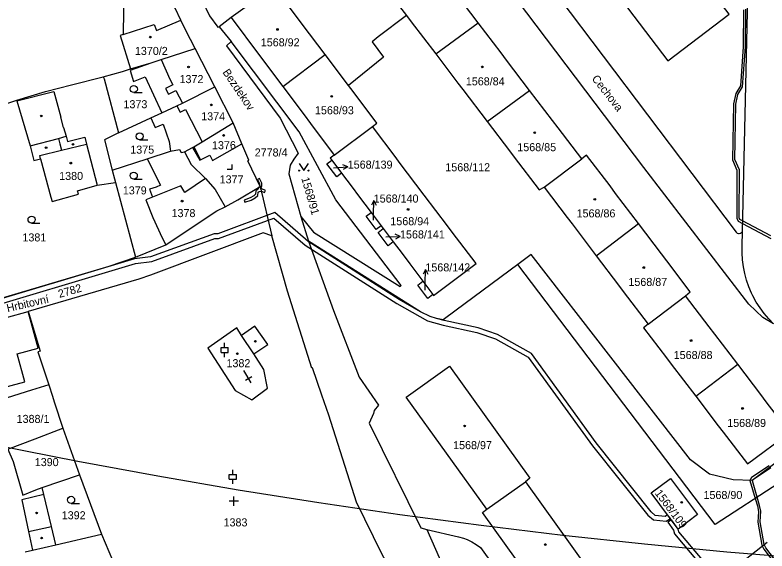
# Model space of a CAD drawing. Extents: x -644096 to -634268, y -1141430 to -1133463.
# Drawn here: x -638957.3 to -638798.1, y -1138429.2 to -1138315.7 of the extents above; entities that cross this region are included whole.
import ezdxf

# ---------------------------------------------------------------- set-up
doc = ezdxf.new("R2010")
doc.units = 0
for name, color, linetype in [('B_Hranice _3D', 7, 'Continuous'), ('M_Svah_Nasyp', 7, 'Continuous'), ('M_Svah_Zarez', 7, 'Continuous'), ('spodek_zarez', 7, 'Continuous'), ('svrsek_osa_sjezdy', 7, 'Continuous'), ('svrsek_osa_terminal_VRT', 7, 'Continuous'), ('svrsek_osa_VRT', 7, 'Continuous'), ('svrsek_popisy_VRT', 7, 'Continuous'), ('terminal_VRT', 7, 'Continuous')]:
    doc.layers.add(name, color=color, linetype=linetype)

msp = doc.modelspace()

# ---------------------------------------------------------------- linework, layer by layer
at = {"layer": 'B_Hranice _3D'}
for points in [[(-638803.01, -1138314.61), (-638803.1, -1138322.47), (-638803.69, -1138330.75), (-638804.67, -1138332.33), (-638805.18, -1138334.51), (-638805.39, -1138346.41), (-638804.41, -1138348.58), (-638804.46, -1138358.74), (-638804.18, -1138359.38), (-638803.22, -1138359.9), (-638797.28, -1138363.08)], [(-638797.27, -1138362.52), (-638803.21, -1138359.34), (-638803.8, -1138359.02), (-638803.96, -1138358.64), (-638803.91, -1138348.48), (-638804.89, -1138346.31), (-638804.68, -1138334.57), (-638804.21, -1138332.53), (-638803.21, -1138330.91), (-638802.6, -1138322.49), (-638802.51, -1138314.49)], [(-638967.62, -1138379.05), (-638931.77, -1138368.35), (-638928.32, -1138367.93), (-638914.94, -1138363.08), (-638914.15, -1138363.06), (-638902.47, -1138358.71), (-638895.82, -1138364.49), (-638876.45, -1138376.85), (-638869.92, -1138380.52), (-638866.65, -1138381.42), (-638859.46, -1138382.94), (-638855.53, -1138384.31), (-638848.62, -1138388.17), (-638835.03, -1138406.94), (-638823.29, -1138421.65), (-638822.12, -1138422.65), (-638819.41, -1138422.93), (-638818.5, -1138422.38), (-638819.1, -1138421.57), (-638819.65, -1138421.91), (-638821.7, -1138421.69), (-638822.57, -1138420.95), (-638834.23, -1138406.34), (-638847.94, -1138387.41), (-638855.11, -1138383.39), (-638859.2, -1138381.98), (-638866.41, -1138380.44), (-638868.05, -1138379.99), (-638869.4, -1138379.58), (-638871.4, -1138378.59), (-638875.93, -1138375.99), (-638895.22, -1138363.69), (-638902.27, -1138357.57), (-638914.35, -1138362.06), (-638915.12, -1138362.08), (-638928.56, -1138366.95), (-638931.97, -1138367.37), (-638967.8, -1138378.07)], [(-638797.58, -1138411.19), (-638801.32, -1138413.68), (-638801.67, -1138414.29), (-638800.56, -1138418.11), (-638800.1, -1138419.71), (-638799.89, -1138420.85), (-638800.03, -1138423.1), (-638799.12, -1138427.99), (-638799.05, -1138428.16), (-638798.76, -1138428.86), (-638795.99, -1138432.44)], [(-638795.79, -1138431.87), (-638798.32, -1138428.6), (-638798.64, -1138427.84), (-638799.53, -1138423.06), (-638799.39, -1138420.81), (-638799.62, -1138419.59), (-638800.13, -1138417.83), (-638801.13, -1138414.35), (-638801, -1138414.13), (-638800.94, -1138414.04), (-638800.31, -1138413.61), (-638797.26, -1138411.59)], [(-638796.96, -1138441.72), (-638798.56, -1138440.28), (-638800.47, -1138439.85), (-638802.81, -1138439.68), (-638805.21, -1138440.17), (-638811.68, -1138431.13), (-638816.71, -1138425.18), (-638816.84, -1138424.6), (-638818.31, -1138422.63), (-638819.04, -1138423.15), (-638817.83, -1138424.82), (-638817.63, -1138425.64), (-638812.46, -1138431.75), (-638805.65, -1138441.27), (-638802.75, -1138440.68), (-638800.61, -1138440.85), (-638799.04, -1138441.2), (-638797.66, -1138442.42)]]:
    msp.add_lwpolyline(points, dxfattribs=at)
msp.add_lwpolyline([(-638905.91, -1138350.56), (-638905.48, -1138351.45), (-638905.49, -1138351.71), (-638905.33, -1138352.03), (-638905.65, -1138352.22), (-638905.84, -1138352.7), (-638906.28, -1138352.95), (-638906.34, -1138353.69), (-638906.7, -1138353.99), (-638907.49, -1138354.44), (-638908.77, -1138354.93), (-638908.59, -1138355.39), (-638907.27, -1138354.9), (-638906.42, -1138354.41), (-638905.86, -1138353.95), (-638905.8, -1138353.25), (-638905.57, -1138353.11), (-638905.09, -1138353.06), (-638904.43, -1138353.31), (-638904.25, -1138352.85), (-638905.01, -1138352.56), (-638905.2, -1138352.58), (-638905.22, -1138352.5), (-638904.99, -1138351.92), (-638904.98, -1138351.33), (-638905.47, -1138350.34)], close=True, dxfattribs=at)
at = {"layer": 'M_Svah_Nasyp'}
for p, q in [((-638926.29, -1138325.17), (-638924.48, -1138329.33)), ((-638924.48, -1138329.33), (-638923.87, -1138330.49)), ((-638923.87, -1138330.49), (-638925.39, -1138331.29)), ((-638956.85, -1138333.88), (-638949.07, -1138331.89)), ((-638949.07, -1138331.89), (-638947.58, -1138337.34)), ((-638925.39, -1138331.29), (-638924.75, -1138332.5)), ((-638924.75, -1138332.5), (-638923.23, -1138331.7)), ((-638923.23, -1138331.7), (-638921.8, -1138334.42)), ((-638922.98, -1138334.96), (-638922.3, -1138336.31)), ((-638922.3, -1138336.31), (-638921.14, -1138335.72)), ((-638921.14, -1138335.72), (-638917.65, -1138342.6)), ((-638946.96, -1138339.54), (-638947.58, -1138337.34)), ((-638946.96, -1138339.54), (-638946.43, -1138341.41)), ((-638954.08, -1138343.43), (-638948.08, -1138341.85)), ((-638948.08, -1138341.85), (-638946.43, -1138341.41)), ((-638947.44, -1138344.37), (-638942.15, -1138343.06)), ((-638942.15, -1138343.06), (-638939.85, -1138351.79)), ((-638919.42, -1138343.61), (-638917.99, -1138346.39)), ((-638952.04, -1138345.5), (-638947.44, -1138344.37)), ((-638951.84, -1138346.2), (-638952.04, -1138345.5)), ((-638916.93, -1138350.34), (-638921.3, -1138353.29)), ((-638922.17, -1138351.92), (-638928.12, -1138354.29)), ((-638921.3, -1138353.29), (-638922.17, -1138351.92)), ((-638952.38, -1138386.3), (-638954.46, -1138378.54)), ((-638906.7, -1138387.5), (-638909.33, -1138383.58)), ((-638956.79, -1138387.5), (-638952.38, -1138386.3)), ((-638955.17, -1138393.42), (-638956.79, -1138387.5)), ((-638962.21, -1138395.3), (-638955.17, -1138393.42)), ((-638951.14, -1138417.25), (-638955.79, -1138418.43)), ((-638955.79, -1138418.43), (-638954.4, -1138425.11)), ((-638954.4, -1138425.11), (-638949.55, -1138424.04)), ((-638954.4, -1138425.11), (-638953.58, -1138429.06))]:
    msp.add_line(p, q, dxfattribs=at)
for points in [[(-638948.08, -1138341.85), (-638947.79, -1138342.97), (-638947.44, -1138344.37)], [(-638946.43, -1138341.41), (-638946.12, -1138342.53), (-638942.51, -1138341.59), (-638942.15, -1138343.06)]]:
    msp.add_lwpolyline(points, dxfattribs=at)
at = {"layer": 'M_Svah_Zarez'}
for p, q in [((-638907.28, -1138393.6), (-638908.82, -1138391.03)), ((-638907.15, -1138392.36), (-638908.43, -1138393.13))]:
    msp.add_line(p, q, dxfattribs=at)
for centre in [(-638901.69, -1138318.78), (-638928.62, -1138320.4), (-638920.52, -1138326.72), (-638858.34, -1138326.7), (-638890.21, -1138332.95), (-638915.71, -1138334.75), (-638951.7, -1138337.1), (-638847.23, -1138340.65), (-638913.09, -1138341.22), (-638950.68, -1138343.8), (-638944.99, -1138343.12), (-638945.45, -1138347.09), (-638921.88, -1138355.13), (-638834.52, -1138354.74), (-638874.04, -1138356.9), (-638824.14, -1138369.2), (-638906.37, -1138384.83), (-638814.12, -1138384.67), (-638910.18, -1138387.45), (-638803.23, -1138399.05), (-638862.08, -1138402.76), (-638816.11, -1138418.94), (-638952.69, -1138421.18), (-638951.63, -1138426.49), (-638845, -1138427.88)]:
    msp.add_circle(centre, 0.175, dxfattribs=at)
at = {"layer": 'spodek_zarez'}
msp.add_circle((-638683.07, -1137056.85), 1378.08, dxfattribs=at)
at = {"layer": 'svrsek_osa_sjezdy'}
for p, q in [((-638932.11, -1138332.15), (-638930.36, -1138332.15)), ((-638930.87, -1138342.16), (-638929.12, -1138342.16)), ((-638912.31, -1138348.35), (-638911.31, -1138348.35)), ((-638911.31, -1138348.35), (-638911.31, -1138347.35)), ((-638932.12, -1138350.48), (-638930.37, -1138350.48)), ((-638953.76, -1138359.8), (-638952.01, -1138359.8)), ((-638912.9, -1138386.17), (-638912.9, -1138385.17)), ((-638913.65, -1138386.17), (-638912.15, -1138386.17)), ((-638913.65, -1138387.17), (-638913.65, -1138386.17)), ((-638912.15, -1138387.17), (-638912.15, -1138386.17)), ((-638913.65, -1138387.17), (-638912.15, -1138387.17)), ((-638912.9, -1138388.17), (-638912.9, -1138387.17)), ((-638911.14, -1138413.04), (-638911.14, -1138412.04)), ((-638911.89, -1138413.04), (-638910.39, -1138413.04)), ((-638911.89, -1138414.04), (-638911.89, -1138413.04)), ((-638910.39, -1138414.04), (-638910.39, -1138413.04)), ((-638911.89, -1138414.04), (-638910.39, -1138414.04)), ((-638911.14, -1138415.04), (-638911.14, -1138414.04)), ((-638910.92, -1138419.7), (-638910.92, -1138417.7)), ((-638945.39, -1138419.16), (-638943.64, -1138419.16)), ((-638909.92, -1138418.7), (-638911.92, -1138418.7))]:
    msp.add_line(p, q, dxfattribs=at)
msp.add_lwpolyline([(-638897.11, -1138347.18), (-638896.11, -1138348.68), (-638895.11, -1138347.18)], dxfattribs=at)
for centre, radius in [((-638932.11, -1138331.4), 0.75), ((-638930.87, -1138341.41), 0.75), ((-638897.11, -1138348.68), 0.1), ((-638895.11, -1138348.68), 0.1), ((-638932.12, -1138349.73), 0.75), ((-638953.76, -1138359.05), 0.75), ((-638945.39, -1138418.41), 0.75)]:
    msp.add_circle(centre, radius, dxfattribs=at)
at = {"layer": 'svrsek_osa_terminal_VRT'}
msp.add_arc((-642050.26, -1145189.6), 8802.25, 41.413152, 75.317049, dxfattribs=at)
at = {"layer": 'svrsek_popisy_VRT'}
for p, q in [((-638889.81, -1138348.1), (-638886.82, -1138347.84)), ((-638886.82, -1138347.84), (-638887.86, -1138347.43)), ((-638886.82, -1138347.84), (-638887.77, -1138348.43)), ((-638881.3, -1138355.01), (-638881.82, -1138356)), ((-638881.35, -1138358.01), (-638881.3, -1138355.01)), ((-638881.3, -1138355.01), (-638880.81, -1138356.02)), ((-638881.36, -1138359.17), (-638881.35, -1138358.01)), ((-638878.75, -1138362.69), (-638875.75, -1138362.64)), ((-638875.75, -1138362.64), (-638876.76, -1138362.15)), ((-638875.75, -1138362.64), (-638876.74, -1138363.16)), ((-638870.36, -1138369.59), (-638870.88, -1138370.58)), ((-638870.41, -1138372.59), (-638870.36, -1138369.59)), ((-638870.36, -1138369.59), (-638869.87, -1138370.6)), ((-638870.43, -1138374.01), (-638870.41, -1138372.59))]:
    msp.add_line(p, q, dxfattribs=at)
at = {"layer": 'terminal_VRT'}
for p, q in [((-638893.26, -1138244.3), (-638804.58, -1138361.74)), ((-638803.26, -1138361.57), (-638801.23, -1138274.97)), ((-638911.51, -1138316.27), (-638914.04, -1138318.23)), ((-638914.04, -1138318.23), (-638911.52, -1138321.36)), ((-638868.19, -1138323.97), (-638859.19, -1138317.34)), ((-638914.95, -1138330.96), (-638919.1, -1138322.82)), ((-638900.57, -1138330.86), (-638891.57, -1138324.1)), ((-638886.67, -1138330.62), (-638891.57, -1138324.1)), ((-638932.78, -1138327.14), (-638928.47, -1138325.83)), ((-638911.07, -1138338.56), (-638914.95, -1138330.96)), ((-638857.27, -1138338.3), (-638848.31, -1138331.67)), ((-638964.01, -1138336.05), (-638956.9, -1138333.76)), ((-638928.5, -1138337.5), (-638926.19, -1138336.44)), ((-638935.33, -1138340.64), (-638928.5, -1138337.5)), ((-638909.27, -1138343.01), (-638911.07, -1138338.56)), ((-638889.66, -1138345.4), (-638881.59, -1138339.34)), ((-638921.35, -1138344.72), (-638919.66, -1138343.75)), ((-638929.26, -1138346.19), (-638924.31, -1138344.58)), ((-638936.67, -1138348.6), (-638929.26, -1138346.19)), ((-638890.2, -1138346.47), (-638888.12, -1138349.23)), ((-638845.21, -1138352.18), (-638837.28, -1138346.18)), ((-638935.97, -1138351.2), (-638931.77, -1138367.01)), ((-638905.33, -1138352.03), (-638902.9, -1138362.52)), ((-638881.86, -1138357.55), (-638879.75, -1138360.35)), ((-638896.76, -1138358.36), (-638895.11, -1138363.64)), ((-638879.29, -1138360.96), (-638877.17, -1138363.79)), ((-638834.22, -1138366.69), (-638825.25, -1138359.9)), ((-638803.33, -1138364.64), (-638803.26, -1138361.57)), ((-638931.77, -1138367.01), (-638925.34, -1138364.39)), ((-638870.92, -1138372.1), (-638868.78, -1138374.94)), ((-638823.23, -1138381.19), (-638815.3, -1138375.18)), ((-638813.13, -1138396.46), (-638804.2, -1138389.69)), ((-638947.11, -1138403.21), (-638943.63, -1138413.12)), ((-638951.48, -1138415.79), (-638943.63, -1138413.12)), ((-638943.63, -1138413.12), (-638938.97, -1138425.66)), ((-638857.39, -1138420.4), (-638849.18, -1138414.58)), ((-638849.18, -1138414.58), (-638832.21, -1138438.24)), ((-638870.1, -1138424.67), (-638865.74, -1138434.44)), ((-638870.1, -1138424.67), (-638863.36, -1138426.22)), ((-638948.63, -1138427.97), (-638938.97, -1138425.66)), ((-638938.97, -1138425.66), (-638933.89, -1138437.64))]:
    msp.add_line(p, q, dxfattribs=at)
for points in [[(-638922.14, -1138316.8), (-638923.32, -1138314.24), (-638925.5, -1138311.57), (-638928.27, -1138303.28), (-638930.71, -1138293.57), (-638933.31, -1138281.51)], [(-638943.89, -1138282.23), (-638942.6, -1138290.01), (-638944.12, -1138290.36), (-638943.53, -1138293.92), (-638952.77, -1138295.77), (-638952.08, -1138299), (-638946.8, -1138297.38), (-638944.03, -1138308.44), (-638937.83, -1138306.04), (-638936.05, -1138309.53), (-638934.19, -1138309.85), (-638934.35, -1138319.84)], [(-638819.04, -1138325.42), (-638806.09, -1138315.57), (-638819.38, -1138298.15), (-638832.33, -1138307.94), (-638819.04, -1138325.42)], [(-638796.67, -1138381.11), (-638798.96, -1138379.8), (-638801.88, -1138376.93), (-638824.11, -1138348.03), (-638859.23, -1138301.56), (-638861.18, -1138299.83)], [(-638859.19, -1138317.34), (-638864.09, -1138310.9), (-638870.2, -1138302.86)], [(-638891.57, -1138324.1), (-638896.44, -1138317.62), (-638897.44, -1138316.3), (-638902.43, -1138309.65), (-638911.51, -1138316.27)], [(-638878.47, -1138308.94), (-638879.22, -1138309.49), (-638874.39, -1138315.83)], [(-638918.61, -1138310.77), (-638917.72, -1138312.45), (-638916.12, -1138315.89), (-638914.35, -1138318.32), (-638914.04, -1138318.23)], [(-638911.51, -1138316.27), (-638905.51, -1138324.27), (-638900.57, -1138330.86)], [(-638874.39, -1138315.83), (-638880.39, -1138320.36), (-638881.66, -1138321.41), (-638879.24, -1138324.64), (-638886.67, -1138330.62)], [(-638874.39, -1138315.83), (-638873.36, -1138317.18), (-638868.19, -1138323.97)], [(-638934.35, -1138319.84), (-638927.77, -1138317.75), (-638927.31, -1138318.97), (-638922.14, -1138316.8)], [(-638919.1, -1138322.82), (-638921.13, -1138319), (-638922.14, -1138316.8)], [(-638848.31, -1138331.67), (-638853.18, -1138325.26), (-638854.36, -1138323.7), (-638859.19, -1138317.34)], [(-638934.35, -1138319.84), (-638935.03, -1138320.06), (-638932.78, -1138327.14)], [(-638911.52, -1138321.36), (-638912.5, -1138322.22), (-638901.12, -1138337.56), (-638897.31, -1138344.97), (-638898.22, -1138346.23), (-638899.01, -1138347.55), (-638899.27, -1138349.34), (-638896.76, -1138358.36)], [(-638896.76, -1138358.36), (-638894.08, -1138361.68), (-638875.72, -1138373.21), (-638875.53, -1138373.03), (-638889.33, -1138354.85), (-638897.09, -1138340.49), (-638911.52, -1138321.36)], [(-638928.47, -1138325.83), (-638926.29, -1138325.17), (-638919.1, -1138322.82)], [(-638868.19, -1138323.97), (-638863.48, -1138330.15), (-638862.45, -1138331.5), (-638857.27, -1138338.3)], [(-638928.47, -1138325.83), (-638928.49, -1138325.89), (-638932.91, -1138327.47), (-638932.18, -1138329.78), (-638929.74, -1138328.82), (-638926.19, -1138336.44)], [(-638938.57, -1138328.81), (-638934.48, -1138327.65), (-638932.78, -1138327.14)], [(-638956.9, -1138333.76), (-638950.82, -1138331.89), (-638945.3, -1138330.5), (-638938.57, -1138328.81)], [(-638938.57, -1138328.81), (-638938.38, -1138329.25), (-638935.33, -1138340.64)], [(-638926.19, -1138336.44), (-638922.98, -1138334.96), (-638921.8, -1138334.42), (-638914.95, -1138330.96)], [(-638900.57, -1138330.86), (-638896.05, -1138336.89), (-638894.69, -1138338.69), (-638889.66, -1138345.4)], [(-638881.59, -1138339.34), (-638880.65, -1138338.63), (-638885.67, -1138331.95), (-638886.67, -1138330.62)], [(-638837.28, -1138346.18), (-638842.28, -1138339.6), (-638843.47, -1138338.04), (-638848.31, -1138331.67)], [(-638956.9, -1138333.76), (-638956.85, -1138333.88), (-638954.08, -1138343.43), (-638953.27, -1138346.54), (-638951.84, -1138346.2), (-638949.69, -1138354.3), (-638949.41, -1138355.22), (-638943.82, -1138353.66), (-638944.04, -1138352.97), (-638939.85, -1138351.79), (-638935.97, -1138351.2)], [(-638928.5, -1138337.5), (-638927.59, -1138339.51), (-638925.9, -1138338.83), (-638924.63, -1138342.53), (-638924.31, -1138344.58)], [(-638919.66, -1138343.75), (-638919.42, -1138343.61), (-638917.65, -1138342.6), (-638911.07, -1138338.56)], [(-638857.27, -1138338.3), (-638852.59, -1138344.45), (-638851.56, -1138345.8), (-638846.29, -1138352.72), (-638845.21, -1138352.18)], [(-638868.78, -1138374.94), (-638868.65, -1138375.11), (-638859.66, -1138368.35), (-638864.7, -1138361.69), (-638865.7, -1138360.36), (-638870.62, -1138353.85), (-638875.91, -1138346.85), (-638876.57, -1138345.98), (-638881.59, -1138339.34)], [(-638935.33, -1138340.64), (-638938.32, -1138342.12), (-638936.67, -1138348.6)], [(-638919.66, -1138343.75), (-638918.11, -1138346.45), (-638917.99, -1138346.39), (-638915.99, -1138345.4), (-638915.42, -1138346.55), (-638909.27, -1138343.01)], [(-638905.33, -1138352.03), (-638907.94, -1138346.63), (-638907.76, -1138346.49), (-638909.27, -1138343.01)], [(-638924.31, -1138344.58), (-638922.42, -1138344.19), (-638922.07, -1138344.86), (-638921.35, -1138344.72)], [(-638921.35, -1138344.72), (-638919.95, -1138347.36), (-638916.93, -1138350.34), (-638914.87, -1138352.66), (-638912.75, -1138356.31)], [(-638889.66, -1138345.4), (-638890.52, -1138346.05), (-638890.2, -1138346.47)], [(-638825.25, -1138359.9), (-638830.1, -1138353.49), (-638831.29, -1138351.93), (-638836.24, -1138345.39), (-638837.28, -1138346.18)], [(-638929.26, -1138346.19), (-638926.47, -1138351.75), (-638927.41, -1138352.15), (-638928.78, -1138352.63), (-638928.12, -1138354.29), (-638929.55, -1138354.86), (-638928.09, -1138358.59), (-638926.11, -1138362.91), (-638925.34, -1138364.39)], [(-638888.12, -1138349.23), (-638889.15, -1138350.01), (-638891.24, -1138347.25), (-638890.2, -1138346.47)], [(-638936.67, -1138348.6), (-638936.18, -1138350.43), (-638935.97, -1138351.2)], [(-638888.12, -1138349.23), (-638885.88, -1138352.21), (-638884.53, -1138354.01), (-638881.86, -1138357.55)], [(-638912.75, -1138356.31), (-638910.11, -1138354.83), (-638905.33, -1138352.03)], [(-638845.21, -1138352.18), (-638840.35, -1138358.6), (-638839.32, -1138359.95), (-638834.22, -1138366.69)], [(-638925.34, -1138364.39), (-638916.58, -1138358.51), (-638914.54, -1138357.2), (-638912.75, -1138356.31)], [(-638879.75, -1138360.35), (-638880.82, -1138361.15), (-638882.91, -1138358.34), (-638881.86, -1138357.55)], [(-638877.17, -1138363.79), (-638878.24, -1138364.58), (-638880.35, -1138361.76), (-638879.29, -1138360.96)], [(-638879.75, -1138360.35), (-638879.58, -1138360.58), (-638879.29, -1138360.96)], [(-638815.3, -1138375.18), (-638814.29, -1138374.36), (-638819.25, -1138367.81), (-638820.42, -1138366.27), (-638825.25, -1138359.9)], [(-638902.9, -1138362.52), (-638904.71, -1138361.86), (-638928.59, -1138370.85), (-638931.08, -1138371.67), (-638954.46, -1138378.54)], [(-638871.62, -1138448.81), (-638869.78, -1138447.47), (-638875.07, -1138438.2), (-638877.22, -1138434.2), (-638879.58, -1138429.82), (-638884.98, -1138418.93), (-638890.83, -1138400.5), (-638892.31, -1138396.25), (-638894.29, -1138390.48), (-638894.45, -1138390.54), (-638899.58, -1138374.22), (-638902.9, -1138362.52)], [(-638804.58, -1138361.74), (-638804.36, -1138361.92), (-638804.09, -1138362), (-638803.95, -1138362.01), (-638803.67, -1138361.95), (-638803.43, -1138361.8), (-638803.26, -1138361.57)], [(-638850.79, -1138368.55), (-638863.87, -1138378.24), (-638866.59, -1138380.28), (-638868.05, -1138379.99), (-638869.4, -1138379.58), (-638871.4, -1138378.59), (-638895.11, -1138363.64)], [(-638895.11, -1138363.64), (-638889.81, -1138378.3), (-638884.42, -1138392.45), (-638880.3, -1138398.32), (-638881.23, -1138399.45), (-638881.4, -1138400.15), (-638882.3, -1138402.15), (-638871.35, -1138424.31), (-638870.1, -1138424.67)], [(-638877.17, -1138363.79), (-638875.32, -1138366.24), (-638873.68, -1138368.42), (-638870.92, -1138372.1)], [(-638796.67, -1138381.11), (-638797.7, -1138380.06), (-638798.65, -1138378.94), (-638799.53, -1138377.76), (-638800.32, -1138376.52), (-638801.03, -1138375.23), (-638801.32, -1138374.63), (-638801.89, -1138373.28), (-638802.38, -1138371.89), (-638802.76, -1138370.48), (-638803.06, -1138369.03), (-638803.25, -1138367.58), (-638803.34, -1138366.11), (-638803.33, -1138364.64)], [(-638964.64, -1138377.02), (-638963.11, -1138376.57), (-638937.34, -1138368.93), (-638931.77, -1138367.01)], [(-638783.43, -1138387.9), (-638782.67, -1138389.81), (-638782.58, -1138392.78), (-638783.73, -1138395.59), (-638794.13, -1138409.01), (-638801.23, -1138414.3), (-638805.2, -1138414.18), (-638810.25, -1138412.94), (-638814.27, -1138409.96), (-638847.98, -1138366.47), (-638850.79, -1138368.55)], [(-638834.22, -1138366.69), (-638829.48, -1138372.94), (-638828.49, -1138374.25), (-638823.23, -1138381.19)], [(-638777.6, -1138394.43), (-638789.75, -1138409.53), (-638792.48, -1138412.3), (-638795.55, -1138414.84), (-638809, -1138423.62), (-638850.79, -1138368.55)], [(-638868.78, -1138374.94), (-638869.86, -1138375.73), (-638871.98, -1138372.92), (-638870.92, -1138372.1)], [(-638804.2, -1138389.69), (-638809.12, -1138383.3), (-638810.32, -1138381.73), (-638815.3, -1138375.18)], [(-638968.29, -1138382.23), (-638967.16, -1138381.93), (-638963.72, -1138381.03), (-638954.46, -1138378.54)], [(-638954.46, -1138378.54), (-638954.28, -1138379.17), (-638951.97, -1138386.92), (-638952.46, -1138387.03), (-638950.13, -1138394.08)], [(-638903.78, -1138394.78), (-638904.6, -1138390.8), (-638906.7, -1138387.5), (-638903.77, -1138385.53), (-638906.46, -1138381.61), (-638909.33, -1138383.58), (-638910.29, -1138381.97), (-638916.43, -1138386.3), (-638910.66, -1138395.24), (-638907.1, -1138397.19), (-638903.78, -1138394.78)], [(-638823.23, -1138381.19), (-638824.17, -1138381.99), (-638819.35, -1138388.31), (-638818.32, -1138389.66), (-638813.13, -1138396.46)], [(-638813.13, -1138396.46), (-638808.37, -1138402.7), (-638807.34, -1138404.06), (-638802.2, -1138410.8), (-638793.24, -1138404.16), (-638798.21, -1138397.63), (-638799.38, -1138396.09), (-638804.2, -1138389.69)], [(-638857.39, -1138420.4), (-638874.42, -1138396.65), (-638865.27, -1138390.09), (-638848.24, -1138413.84), (-638849.18, -1138414.58)], [(-638950.13, -1138394.08), (-638953.76, -1138395.19), (-638961.67, -1138397.63)], [(-638950.13, -1138394.08), (-638949.34, -1138396.48), (-638948.96, -1138397.62), (-638947.11, -1138403.21)], [(-638958.76, -1138407.66), (-638953.01, -1138405.47), (-638947.11, -1138403.21)], [(-638958.76, -1138407.66), (-638957.68, -1138410.27), (-638955.58, -1138417.43), (-638952.88, -1138416.26), (-638951.48, -1138415.79)], [(-638816.84, -1138424.6), (-638822.55, -1138416.93), (-638818.48, -1138413.88), (-638812.76, -1138421.54), (-638816.84, -1138424.6)], [(-638948.63, -1138427.97), (-638949.55, -1138424.04), (-638951.14, -1138417.25), (-638951.48, -1138415.79)], [(-638840.32, -1138444.07), (-638841.26, -1138444.81), (-638858.3, -1138421.08), (-638857.39, -1138420.4)], [(-638863.36, -1138426.22), (-638862.32, -1138426.53), (-638861.52, -1138426.83), (-638860.55, -1138427.31), (-638859.61, -1138427.87), (-638858.74, -1138428.51)], [(-638955.11, -1138429.41), (-638953.58, -1138429.06), (-638948.63, -1138427.97)], [(-638780.03, -1138474.36), (-638781, -1138472.01), (-638802.47, -1138441.75), (-638799.25, -1138439.46), (-638801.88, -1138439.38), (-638805.46, -1138440.26), (-638808.66, -1138435.75), (-638798.02, -1138427.35)], [(-638858.74, -1138428.51), (-638806.82, -1138500.9), (-638804.82, -1138503.16)]]:
    msp.add_lwpolyline(points, dxfattribs=at)

# ---------------------------------------------------------------- texts
at = {"layer": 'svrsek_osa_VRT'}
for s, p in [('1568/92', (-638905.23, -1138322.35)), ('1370/2', (-638931.88, -1138324.17)), ('1372', (-638922.43, -1138330.14)), ('1568/84', (-638861.82, -1138330.61)), ('1373', (-638934.3, -1138335.46)), ('1568/93', (-638893.75, -1138336.74)), ('1374', (-638917.84, -1138338.02)), ('1375', (-638932.86, -1138345.08)), ('1376', (-638915.56, -1138344.14)), ('1568/85', (-638850.92, -1138344.56)), ('2778/4', (-638906.52, -1138345.68)), ('1568/139', (-638886.82, -1138348.25)), ('1568/112', (-638866.16, -1138348.81)), ('1380', (-638947.91, -1138350.65)), ('1377', (-638913.94, -1138351.38)), ('1379', (-638934.44, -1138353.71)), ('1568/140', (-638881.32, -1138355.44)), ('1378', (-638924.12, -1138358.52)), ('1568/86', (-638838.37, -1138358.58)), ('1568/94', (-638877.8, -1138360.24)), ('1568/141', (-638875.75, -1138363.04)), ('1381', (-638955.69, -1138363.67)), ('1568/142', (-638870.38, -1138370.02)), ('1568/87', (-638827.4, -1138373.1)), ('1568/88', (-638817.81, -1138388.58)), ('1382', (-638912.49, -1138390.31)), ('1388/1', (-638956.92, -1138402.11)), ('1568/89', (-638806.48, -1138402.97)), ('1568/97', (-638864.51, -1138407.67)), ('1390', (-638953.08, -1138411.26)), ('1568/90', (-638811.5, -1138418.23)), ('1392', (-638947.37, -1138422.52)), ('1383', (-638913.11, -1138424.03))]:
    msp.add_text(s, height=1.7, dxfattribs=at).set_placement(p)
for s, rotation, p in [('1568/91', 286, (-638896.67, -1138350.3)), ('2782', 16, (-638947.85, -1138375.65)), ('1568/109', 307, (-638821.9, -1138417.03))]:
    msp.add_text(s, height=1.7, rotation=rotation, dxfattribs=at).set_placement(p)
at = {"layer": 'svrsek_popisy_VRT'}
for s, rotation, p in [('Bezdekov', 304, (-638913.4, -1138327.84)), ('Cechova', 308, (-638835.25, -1138329.23)), ('Hrbitovní', 13, (-638958.82, -1138378.66))]:
    msp.add_text(s, height=1.7, rotation=rotation, dxfattribs=at).set_placement(p)

doc.saveas('drawing.dxf')
